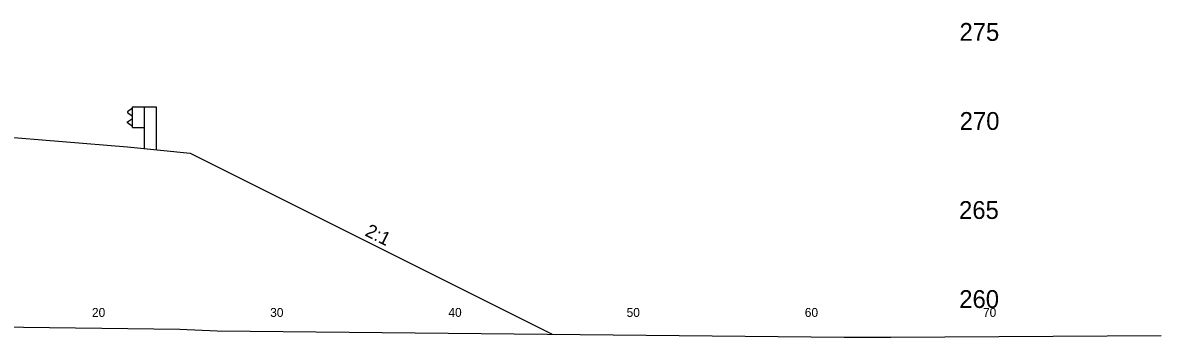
# Model space of a CAD drawing. Extents: x 1000 to 1162, y 999 to 8520.
# Drawn here: x 1096.1 to 1160, y 4838.4 to 4856 of the extents above; entities that cross this region are included whole.
import ezdxf

# ---------------------------------------------------------------- set-up
doc = ezdxf.new("R2010")
doc.units = 0
for name, color, linetype in [('Level 11', 7, 'Continuous'), ('Level 24', 7, 'Continuous'), ('Level 32', 7, 'Continuous'), ('Level 56', 7, 'Continuous'), ('Level 6', 7, 'Continuous'), ('Level 60', 7, 'Continuous'), ('Level 7', 7, 'Continuous')]:
    doc.layers.add(name, color=color, linetype=linetype)

msp = doc.modelspace()

# ---------------------------------------------------------------- linework, layer by layer
at = {"layer": 'Level 24'}
for p, q in [((1102.271, 4851.219), (1102, 4851.019)), ((1102, 4851.019), (1102, 4850.969)), ((1102, 4850.969), (1102.271, 4850.769)), ((1102.271, 4850.125), (1102.271, 4851.292)), ((1102.271, 4851.292), (1102.937, 4851.292)), ((1102.937, 4851.292), (1102.937, 4848.949)), ((1102.937, 4851.292), (1103.603, 4851.292)), ((1103.603, 4851.292), (1103.603, 4848.882)), ((1102, 4850.448), (1102.271, 4850.648)), ((1102, 4850.398), (1102, 4850.448)), ((1102.271, 4850.198), (1102, 4850.398)), ((1102.271, 4850.125), (1102.938, 4850.125))]:
    msp.add_line(p, q, dxfattribs=at)
at = {"layer": 'Level 6'}
for p, q in [((1094, 4849.709), (1102, 4849.042)), ((1102, 4849.042), (1105.5, 4848.692))]:
    msp.add_line(p, q, dxfattribs=at)
at = {"layer": 'Level 60'}
for p, q in [((1080, 4839.109), (1104.92, 4838.809)), ((1104.92, 4838.809), (1107.025, 4838.723)), ((1107.025, 4838.723), (1142.214, 4838.357)), ((1142.214, 4838.357), (1143.841, 4838.366)), ((1143.841, 4838.366), (1144.819, 4838.366)), ((1144.819, 4838.366), (1160, 4838.446))]:
    msp.add_line(p, q, dxfattribs=at)
at = {"layer": 'Level 7'}
msp.add_line((1105.5, 4848.692), (1125.83, 4838.527), dxfattribs=at)

# ---------------------------------------------------------------- texts
at = {"layer": 'Level 11'}
for s, p in [(' 275', (1148.307, 4855)), (' 270', (1148.319, 4850)), (' 265', (1148.284, 4845)), (' 260', (1148.295, 4840))]:
    msp.add_text(s, height=1, dxfattribs=at).set_placement(p)
at = {"layer": 'Level 32'}
msp.add_text('2:1', height=0.75, rotation=333.43495, dxfattribs=at).set_placement((1115.27, 4844.087))
at = {"layer": 'Level 56'}
for s, p in [('20', (1100, 4839.5)), ('30', (1110, 4839.5)), ('40', (1120, 4839.5)), ('50', (1130, 4839.5)), ('60', (1140, 4839.5)), ('70', (1150, 4839.5))]:
    msp.add_text(s, height=0.5, dxfattribs=at).set_placement(p)

doc.saveas('drawing.dxf')
